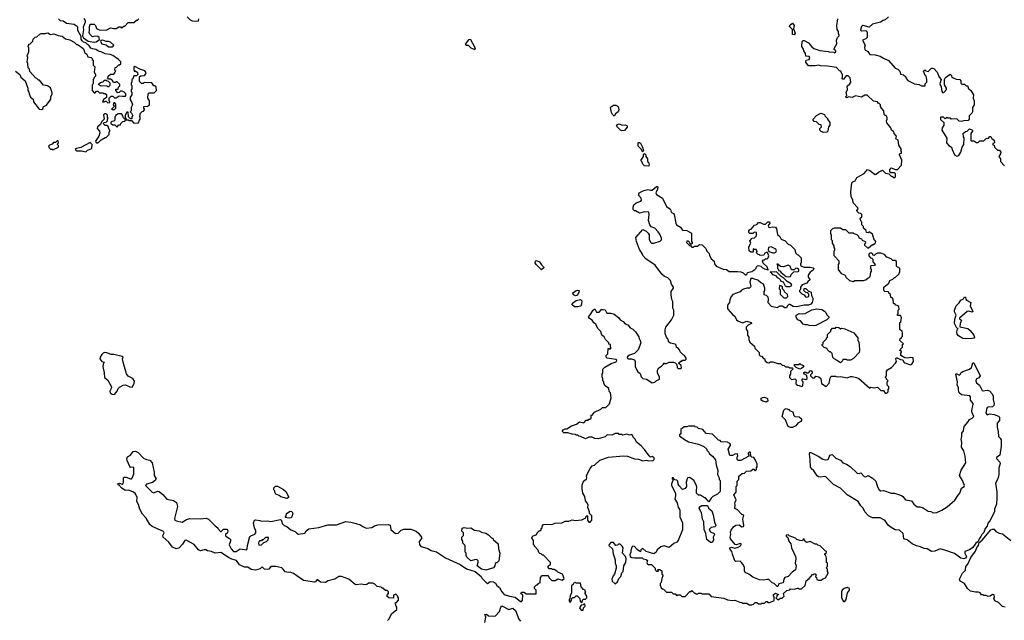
# Model space of a CAD drawing. Extents: x 1861455 to 2058065, y 200073 to 437907.
# Tile 518 of 574: x 1983561 to 1995226, y 416248 to 423365. Entities that reach past the tile are written whole.
import ezdxf

# ---------------------------------------------------------------- set-up
doc = ezdxf.new("R2010")
doc.units = 0

msp = doc.modelspace()

# ---------------------------------------------------------------- linework, layer by layer
at = {"layer": '0CON05XD'}
for points in [[(1983825, 422300), (1983835, 422310), (1983844, 422336), (1983875, 422350), (1983915, 422400), (1983928, 422425), (1983930, 422455), (1983947, 422483), (1983947, 422497), (1983926, 422556), (1983892, 422582), (1983845, 422590), (1983795, 422650), (1983785, 422650), (1983765, 422670), (1983750, 422675), (1983682, 422752), (1983677, 422777), (1983660, 422795), (1983658, 422845), (1983650, 422865), (1983658, 422915), (1983648, 422935), (1983668, 422985), (1983670, 423035), (1983660, 423045), (1983660, 423055), (1983670, 423065), (1983670, 423075), (1983685, 423080), (1983718, 423112), (1983720, 423135), (1983732, 423148), (1983743, 423157), (1983765, 423160), (1983800, 423195), (1983815, 423200), (1983865, 423200), (1983873, 423207), (1983895, 423208), (1983925, 423190), (1983966, 423196), (1984015, 423178), (1984065, 423168), (1984105, 423140), (1984155, 423128), (1984205, 423100), (1984235, 423070), (1984245, 423070), (1984295, 423040), (1984315, 423020), (1984334, 422974), (1984358, 422958), (1984370, 422925), (1984407, 422917), (1984420, 422905), (1984420, 422895), (1984430, 422885), (1984430, 422825), (1984450, 422805), (1984442, 422745), (1984460, 422715), (1984460, 422695), (1984440, 422675), (1984440, 422665), (1984430, 422655), (1984430, 422605), (1984420, 422595), (1984420, 422525), (1984445, 422500), (1984455, 422500), (1984472, 422518), (1984485, 422520), (1984505, 422500), (1984545, 422500), (1984555, 422490), (1984575, 422490), (1984588, 422478), (1984588, 422442), (1984552, 422418), (1984542, 422392), (1984565, 422390), (1984575, 422400), (1984585, 422400), (1984605, 422380), (1984628, 422382), (1984630, 422395), (1984620, 422405), (1984620, 422435), (1984645, 422460), (1984665, 422460), (1984685, 422440), (1984705, 422440), (1984738, 422462), (1984778, 422458), (1984815, 422460), (1984820, 422465), (1984818, 422488), (1984795, 422510), (1984775, 422520), (1984755, 422520), (1984738, 422502), (1984725, 422500), (1984700, 422525), (1984700, 422540), (1984728, 422542), (1984730, 422565), (1984748, 422582), (1984748, 422598), (1984715, 422630), (1984705, 422630), (1984695, 422620), (1984672, 422622), (1984655, 422648), (1984635, 422660), (1984615, 422660), (1984600, 422675), (1984610, 422685), (1984610, 422695), (1984635, 422720), (1984675, 422720), (1984690, 422735), (1984690, 422745), (1984700, 422755), (1984690, 422765), (1984692, 422798), (1984708, 422802), (1984735, 422830), (1984745, 422830), (1984758, 422842), (1984760, 422865), (1984730, 422895), (1984665, 422940), (1984632, 422952), (1984575, 422960), (1984535, 422982), (1984493, 422993), (1984465, 423012), (1984425, 423018), (1984405, 423028), (1984380, 423065), (1984365, 423070), (1984345, 423090), (1984315, 423100), (1984300, 423115), (1984290, 423135), (1984290, 423165), (1984250, 423235), (1984250, 423275), (1984240, 423285), (1984207, 423307), (1984115, 423320), (1984077, 423347), (1984043, 423353), (1984020, 423375)], [(1984320, 423385), (1984337, 423357), (1984338, 423335), (1984312, 423275), (1984317, 423245), (1984307, 423175), (1984315, 423150), (1984371, 423111), (1984445, 423100), (1984466, 423104), (1984508, 423132), (1984502, 423155), (1984486, 423166), (1984455, 423170), (1984425, 423162), (1984392, 423195), (1984383, 423215), (1984390, 423235), (1984388, 423285), (1984395, 423310), (1984445, 423310), (1984460, 423295), (1984472, 423262), (1984503, 423243), (1984585, 423240), (1984635, 423270), (1984675, 423260), (1984705, 423260), (1984735, 423280), (1984755, 423280), (1984765, 423270), (1984777, 423273), (1984795, 423290), (1984805, 423290), (1984845, 423330), (1984855, 423330), (1984915, 423330), (1984945, 423360), (1984955, 423360), (1984973, 423377)], [(1985545, 423400), (1985580, 423365), (1985603, 423353), (1985655, 423348), (1985678, 423352), (1985682, 423375)], [(1993535, 420770), (1993542, 420752), (1993578, 420738), (1993580, 420715), (1993570, 420705), (1993570, 420695), (1993605, 420660), (1993617, 420663), (1993665, 420700), (1993675, 420700), (1993699, 420721), (1993706, 420735), (1993679, 420769), (1993663, 420823), (1993625, 420850), (1993615, 420840), (1993592, 420842), (1993588, 420868), (1993560, 420895), (1993560, 420915), (1993540, 420935), (1993540, 420965), (1993530, 420975), (1993520, 421005), (1993522, 421018), (1993540, 421025), (1993538, 421055), (1993525, 421070), (1993502, 421072), (1993482, 421092), (1993480, 421105), (1993493, 421125), (1993491, 421135), (1993437, 421195), (1993432, 421232), (1993410, 421265), (1993408, 421325), (1993418, 421432), (1993430, 421445), (1993458, 421455), (1993478, 421495), (1993566, 421544), (1993605, 421588), (1993635, 421578), (1993695, 421532), (1993710, 421535), (1993735, 421560), (1993785, 421580), (1993820, 421545), (1993858, 421538), (1993885, 421510), (1993895, 421510), (1993925, 421490), (1993938, 421502), (1993938, 421538), (1993925, 421550), (1993882, 421552), (1993870, 421565), (1993870, 421585), (1993873, 421597), (1993885, 421608), (1993938, 421588), (1993962, 421588), (1994008, 421642), (1994012, 421702), (1993990, 421755), (1993980, 421765), (1993992, 421778), (1994010, 421785), (1994010, 421805), (1994000, 421815), (1994010, 421825), (1993978, 421878), (1993968, 421938), (1993940, 421955), (1993950, 421985), (1993920, 422015), (1993918, 422038), (1993890, 422055), (1993880, 422085), (1993833, 422143), (1993830, 422165), (1993840, 422185), (1993840, 422205), (1993825, 422230), (1993815, 422230), (1993802, 422242), (1993800, 422285), (1993770, 422315), (1993760, 422335), (1993758, 422358), (1993745, 422370), (1993735, 422370), (1993725, 422390), (1993675, 422400), (1993602, 422472), (1993575, 422472), (1993535, 422448), (1993465, 422462), (1993425, 422442), (1993375, 422450), (1993365, 422440), (1993352, 422442), (1993350, 422455), (1993360, 422465), (1993352, 422505), (1993368, 422535), (1993363, 422577), (1993396, 422604), (1993408, 422625), (1993400, 422675), (1993378, 422698), (1993352, 422698), (1993332, 422678), (1993328, 422662), (1993315, 422660), (1993300, 422675), (1993310, 422685), (1993310, 422715), (1993300, 422725), (1993290, 422755), (1993275, 422760), (1993237, 422797), (1993133, 422813), (1993048, 422818), (1993025, 422828), (1992985, 422817), (1992905, 422820), (1992873, 422863), (1992873, 422877), (1992880, 422885), (1992916, 422894), (1992921, 422915), (1992915, 422927), (1992873, 422933), (1992872, 422965), (1992850, 422995), (1992848, 423015), (1992828, 423048), (1992832, 423105), (1992842, 423118), (1992855, 423118), (1992905, 423092), (1992945, 423042), (1992970, 423025), (1993041, 423001), (1993145, 422990), (1993153, 422983), (1993205, 422980), (1993215, 422972), (1993230, 422985), (1993230, 422995), (1993212, 423012), (1993210, 423025), (1993242, 423078), (1993238, 423122), (1993250, 423155), (1993270, 423175), (1993268, 423188), (1993260, 423195), (1993260, 423225), (1993248, 423248), (1993242, 423295), (1993252, 423375)], [(1993855, 423400), (1993815, 423363), (1993793, 423357), (1993760, 423335), (1993665, 423310), (1993625, 423277), (1993555, 423298), (1993545, 423298), (1993534, 423286), (1993522, 423242), (1993536, 423234), (1993585, 423238), (1993598, 423225), (1993602, 423205), (1993600, 423155), (1993585, 423140), (1993548, 423122), (1993578, 423065), (1993568, 423035), (1993573, 423013), (1993582, 423002), (1993609, 422989), (1993635, 422952), (1993695, 422948), (1993755, 422932), (1993795, 422908), (1993855, 422882), (1993935, 422792), (1993965, 422780), (1993990, 422755), (1993995, 422720), (1994032, 422712), (1994058, 422688), (1994060, 422675), (1994084, 422644), (1994163, 422603), (1994218, 422598), (1994245, 422580), (1994288, 422582), (1994290, 422605), (1994310, 422625), (1994310, 422655), (1994300, 422695), (1994290, 422705), (1994270, 422755), (1994285, 422770), (1994295, 422760), (1994325, 422750), (1994365, 422790), (1994375, 422790), (1994390, 422785), (1994432, 422742), (1994453, 422683), (1994480, 422655), (1994462, 422605), (1994479, 422569), (1994488, 422515), (1994495, 422502), (1994508, 422502), (1994543, 422537), (1994541, 422555), (1994519, 422595), (1994518, 422655), (1994531, 422679), (1994585, 422720), (1994600, 422705), (1994602, 422692), (1994620, 422675), (1994655, 422660), (1994700, 422655), (1994712, 422642), (1994712, 422612), (1994725, 422600), (1994755, 422600), (1994775, 422580), (1994785, 422580), (1994800, 422565), (1994800, 422555), (1994830, 422525), (1994860, 422475), (1994858, 422435), (1994868, 422405), (1994868, 422355), (1994848, 422325), (1994848, 422275), (1994842, 422258), (1994810, 422225), (1994810, 422185), (1994798, 422172), (1994745, 422168), (1994715, 422158), (1994693, 422163), (1994665, 422190), (1994598, 422188), (1994587, 422197), (1994555, 422200), (1994545, 422210), (1994525, 422190), (1994505, 422210), (1994475, 422210), (1994470, 422205), (1994472, 422182), (1994510, 422145), (1994510, 422115), (1994490, 422085), (1994488, 422055), (1994545, 421960), (1994540, 421905), (1994570, 421875), (1994602, 421855), (1994608, 421825), (1994638, 421765), (1994665, 421748), (1994686, 421754), (1994712, 421795), (1994727, 421853), (1994748, 421885), (1994750, 421965), (1994742, 421975), (1994740, 422015), (1994765, 422040), (1994787, 422043), (1994815, 422070), (1994850, 422055), (1994850, 422045), (1994830, 422015), (1994830, 421935), (1994835, 421930), (1994865, 421930), (1994895, 421910), (1994915, 421910), (1994935, 421930), (1994985, 421930), (1995012, 421958), (1995037, 421963), (1995055, 421980), (1995065, 421980), (1995077, 421957), (1995107, 421937), (1995110, 421905), (1995092, 421898), (1995092, 421882), (1995108, 421878), (1995110, 421855), (1995145, 421820), (1995168, 421818), (1995187, 421797), (1995182, 421775), (1995160, 421745), (1995180, 421715), (1995180, 421685), (1995230, 421635)], [(1992735, 423184), (1992715, 423188), (1992717, 423247), (1992683, 423285), (1992690, 423305), (1992715, 423322), (1992736, 423295), (1992730, 423255), (1992748, 423205), (1992735, 423184)], [(1984655, 423043), (1984669, 423051), (1984678, 423065), (1984635, 423098), (1984615, 423108), (1984585, 423108), (1984545, 423123), (1984522, 423118), (1984518, 423105), (1984535, 423080), (1984585, 423068), (1984615, 423043), (1984655, 423043)], [(1988955, 423013), (1988960, 423015), (1988955, 423040), (1988906, 423126), (1988895, 423130), (1988880, 423125), (1988840, 423075), (1988854, 423064), (1988875, 423062), (1988905, 423030), (1988955, 423013)], [(1983512, 422755), (1983562, 422715), (1983575, 422682), (1983625, 422640), (1983657, 422555), (1983657, 422527), (1983670, 422505), (1983672, 422485), (1983690, 422445), (1983720, 422425), (1983725, 422390), (1983790, 422305), (1983825, 422300)], [(1984715, 422090), (1984732, 422118), (1984755, 422120), (1984760, 422135), (1984782, 422158), (1984808, 422162), (1984820, 422180), (1984845, 422180), (1984855, 422170), (1984885, 422170), (1984915, 422140), (1984968, 422142), (1984980, 422175), (1984990, 422185), (1984990, 422215), (1984980, 422225), (1984990, 422235), (1984990, 422255), (1985012, 422278), (1985028, 422282), (1985040, 422295), (1985040, 422305), (1985030, 422315), (1985032, 422338), (1985075, 422340), (1985100, 422355), (1985100, 422405), (1985080, 422435), (1985082, 422488), (1985095, 422500), (1985155, 422500), (1985180, 422525), (1985178, 422568), (1985165, 422580), (1985152, 422582), (1985128, 422618), (1985035, 422620), (1985025, 422610), (1985005, 422610), (1984982, 422632), (1984982, 422688), (1984995, 422700), (1985038, 422702), (1985057, 422723), (1985058, 422735), (1985045, 422758), (1984985, 422778), (1984925, 422812), (1984913, 422807), (1984912, 422775), (1984922, 422752), (1984935, 422760), (1984958, 422738), (1984960, 422715), (1984945, 422700), (1984912, 422698), (1984900, 422665), (1984890, 422655), (1984890, 422625), (1984880, 422615), (1984880, 422595), (1984890, 422585), (1984890, 422545), (1984880, 422535), (1984880, 422515), (1984890, 422505), (1984890, 422475), (1984870, 422445), (1984870, 422415), (1984890, 422385), (1984898, 422355), (1984880, 422325), (1984880, 422285), (1984870, 422275), (1984887, 422257), (1984900, 422225), (1984890, 422215), (1984888, 422192), (1984872, 422192), (1984850, 422215), (1984848, 422268), (1984832, 422268), (1984810, 422235), (1984810, 422205), (1984820, 422195), (1984820, 422180), (1984815, 422180), (1984792, 422202), (1984780, 422235), (1984768, 422248), (1984725, 422250), (1984715, 422240), (1984702, 422238), (1984700, 422225), (1984690, 422215), (1984687, 422173), (1984678, 422162), (1984653, 422157), (1984642, 422148), (1984640, 422135), (1984665, 422120), (1984688, 422118), (1984715, 422090)], [(1984615, 422570), (1984605, 422570), (1984595, 422580), (1984525, 422578), (1984500, 422595), (1984500, 422605), (1984518, 422622), (1984558, 422632), (1984562, 422648), (1984585, 422650), (1984595, 422640), (1984608, 422638), (1984630, 422615), (1984630, 422585), (1984615, 422570)], [(1984685, 422300), (1984700, 422315), (1984700, 422365), (1984688, 422378), (1984675, 422380), (1984670, 422355), (1984680, 422345), (1984680, 422335), (1984650, 422305), (1984655, 422300), (1984685, 422300)], [(1990605, 422220), (1990585, 422240), (1990572, 422265), (1990562, 422325), (1990575, 422340), (1990585, 422340), (1990598, 422352), (1990625, 422352), (1990652, 422335), (1990658, 422295), (1990650, 422275), (1990621, 422249), (1990605, 422220)], [(1984475, 421900), (1984485, 421910), (1984495, 421910), (1984525, 421940), (1984575, 421970), (1984585, 421970), (1984620, 422005), (1984620, 422035), (1984630, 422045), (1984630, 422055), (1984620, 422065), (1984608, 422098), (1984595, 422110), (1984575, 422110), (1984550, 422135), (1984562, 422148), (1984585, 422150), (1984600, 422165), (1984600, 422185), (1984608, 422198), (1984600, 422205), (1984600, 422235), (1984585, 422250), (1984565, 422250), (1984552, 422238), (1984560, 422185), (1984530, 422155), (1984520, 422125), (1984482, 422095), (1984480, 422075), (1984508, 422045), (1984512, 422025), (1984500, 421985), (1984460, 421925), (1984462, 421912), (1984475, 421900)], [(1993085, 422030), (1993055, 422040), (1993040, 422055), (1993040, 422075), (1993060, 422095), (1993058, 422118), (1993032, 422122), (1993000, 422155), (1992975, 422160), (1992960, 422175), (1992960, 422185), (1993001, 422229), (1993053, 422257), (1993095, 422240), (1993100, 422225), (1993130, 422195), (1993130, 422185), (1993160, 422145), (1993160, 422115), (1993143, 422097), (1993137, 422043), (1993125, 422032), (1993085, 422030)], [(1990695, 422050), (1990680, 422055), (1990630, 422105), (1990640, 422115), (1990640, 422125), (1990665, 422130), (1990697, 422117), (1990735, 422118), (1990755, 422110), (1990760, 422105), (1990758, 422092), (1990725, 422053), (1990695, 422050)], [(1983955, 421822), (1984020, 421855), (1984020, 421875), (1984010, 421885), (1984010, 421895), (1984020, 421905), (1984018, 421928), (1984005, 421930), (1983985, 421910), (1983962, 421908), (1983945, 421890), (1983915, 421880), (1983902, 421868), (1983910, 421845), (1983925, 421830), (1983945, 421830), (1983955, 421822)], [(1984345, 421800), (1984365, 421820), (1984407, 421833), (1984417, 421843), (1984420, 421885), (1984395, 421908), (1984285, 421850), (1984235, 421840), (1984220, 421825), (1984235, 421810), (1984295, 421812), (1984345, 421800)], [(1990945, 421800), (1990930, 421815), (1990928, 421828), (1990890, 421865), (1990890, 421905), (1990895, 421910), (1990905, 421910), (1990915, 421900), (1990938, 421855), (1990950, 421815), (1990945, 421800)], [(1991015, 421630), (1990962, 421632), (1990942, 421652), (1990930, 421685), (1990920, 421695), (1990950, 421745), (1990950, 421765), (1990965, 421780), (1990980, 421765), (1990980, 421745), (1990998, 421715), (1991000, 421685), (1991010, 421675), (1991020, 421645), (1991015, 421630)], [(1986357, 417307), (1986343, 417343), (1986332, 417405), (1986342, 417435), (1986355, 417438), (1986405, 417432), (1986425, 417422), (1986495, 417428), (1986535, 417420), (1986652, 417442), (1986662, 417432), (1986670, 417395), (1986695, 417370), (1986725, 417360), (1986775, 417320), (1986825, 417300), (1986845, 417280), (1986865, 417270), (1986938, 417282), (1986955, 417310), (1986985, 417332), (1987105, 417348), (1987212, 417378), (1987315, 417379), (1987425, 417417), (1987485, 417412), (1987547, 417397), (1987555, 417390), (1987592, 417382), (1987625, 417358), (1987665, 417340), (1987732, 417348), (1987765, 417367), (1987805, 417380), (1987925, 417382), (1987950, 417375), (1987960, 417325), (1987988, 417295), (1988015, 417277), (1988045, 417281), (1988082, 417318), (1988112, 417328), (1988195, 417329), (1988257, 417305), (1988288, 417278), (1988327, 417225), (1988295, 417178), (1988296, 417145), (1988315, 417124), (1988355, 417112), (1988395, 417100), (1988435, 417074), (1988501, 417061), (1988605, 416988), (1988781, 416911), (1988855, 416858), (1988956, 416826), (1989028, 416768), (1989040, 416745), (1989095, 416687), (1989105, 416686), (1989135, 416708), (1989175, 416704), (1989198, 416688), (1989215, 416662), (1989246, 416636), (1989272, 416585), (1989302, 416555), (1989365, 416533), (1989433, 416523), (1989495, 416470), (1989508, 416472), (1989518, 416485), (1989520, 416545), (1989500, 416565), (1989505, 416580), (1989535, 416580), (1989565, 416560), (1989678, 416562), (1989680, 416605), (1989660, 416625), (1989660, 416645), (1989682, 416668), (1989695, 416670), (1989712, 416688), (1989728, 416692), (1989730, 416755), (1989752, 416778), (1989818, 416778), (1989830, 416765), (1989832, 416752), (1989865, 416720), (1989905, 416720), (1989935, 416740), (1989988, 416722), (1990010, 416745), (1989990, 416795), (1989935, 416820), (1989925, 416830), (1989895, 416850), (1989875, 416850), (1989865, 416860), (1989835, 416860), (1989822, 416872), (1989822, 416888), (1989850, 416915), (1989850, 416935), (1989765, 417020), (1989755, 417020), (1989740, 417035), (1989725, 417040), (1989713, 417053), (1989705, 417080), (1989660, 417125), (1989660, 417135), (1989650, 417145), (1989650, 417195), (1989630, 417225), (1989632, 417238), (1989645, 417250), (1989678, 417262), (1989690, 417275), (1989690, 417285), (1989715, 417310), (1989725, 417310), (1989738, 417322), (1989740, 417335), (1989750, 417345), (1989750, 417365), (1989768, 417382), (1989795, 417388), (1989865, 417382), (1989905, 417398), (1989985, 417402), (1990025, 417422), (1990065, 417422), (1990105, 417438), (1990145, 417432), (1990222, 417438), (1990268, 417462), (1990270, 417475), (1990285, 417490), (1990290, 417485), (1990290, 417435), (1990305, 417410), (1990318, 417412), (1990340, 417435), (1990338, 417485), (1990310, 417515), (1990312, 417535), (1990293, 417585), (1990296, 417616), (1990282, 417645), (1990263, 417663), (1990256, 417715), (1990234, 417755), (1990226, 417805), (1990226, 417854), (1990237, 417885), (1990255, 417908), (1990275, 417920), (1990280, 417935), (1990277, 417955), (1990285, 417980), (1990318, 418045), (1990345, 418078), (1990370, 418085), (1990434, 418146), (1990535, 418180), (1990715, 418196), (1990762, 418192), (1990845, 418160), (1990892, 418158), (1990945, 418138), (1990985, 418147), (1991015, 418138), (1991065, 418140), (1991077, 418153), (1991078, 418175), (1991055, 418188), (1991035, 418182), (1991017, 418197), (1990963, 418273), (1990924, 418314), (1990867, 418357), (1990852, 418395), (1990833, 418415), (1990815, 418450), (1990785, 418442), (1990755, 418452), (1990705, 418442), (1990695, 418450), (1990665, 418450), (1990655, 418460), (1990615, 418462), (1990575, 418440), (1990523, 418447), (1990497, 418423), (1990415, 418400), (1990375, 418402), (1990345, 418418), (1990325, 418420), (1990303, 418417), (1990265, 418400), (1990207, 418427), (1990185, 418430), (1990175, 418440), (1990155, 418440), (1990145, 418450), (1990105, 418452), (1990055, 418470), (1990008, 418468), (1989990, 418485), (1989990, 418495), (1990000, 418505), (1990025, 418518), (1990042, 418518), (1990098, 418552), (1990157, 418573), (1990195, 418600), (1990245, 418590), (1990272, 418618), (1990295, 418620), (1990305, 418630), (1990315, 418630), (1990330, 418645), (1990332, 418678), (1990345, 418680), (1990370, 418715), (1990445, 418750), (1990465, 418770), (1990505, 418770), (1990547, 418813), (1990568, 418885), (1990560, 418945), (1990550, 418955), (1990535, 419000), (1990497, 419027), (1990480, 419055), (1990480, 419075), (1990470, 419085), (1990470, 419115), (1990460, 419135), (1990460, 419165), (1990470, 419175), (1990470, 419225), (1990495, 419248), (1990570, 419290), (1990616, 419305), (1990631, 419315), (1990635, 419330), (1990625, 419340), (1990523, 419353), (1990510, 419365), (1990510, 419385), (1990530, 419405), (1990532, 419468), (1990545, 419470), (1990555, 419460), (1990570, 419475), (1990560, 419485), (1990560, 419515), (1990542, 419522), (1990540, 419535), (1990502, 419575), (1990486, 419606), (1990458, 419625), (1990445, 419670), (1990412, 419705), (1990386, 419756), (1990364, 419774), (1990343, 419803), (1990310, 419825), (1990298, 419845), (1990321, 419869), (1990355, 419922), (1990375, 419940), (1990395, 419900), (1990425, 419900), (1990455, 419930), (1990475, 419932), (1990496, 419926), (1990518, 419888), (1990566, 419886), (1990606, 419876), (1990656, 419836), (1990677, 419807), (1990709, 419789), (1990735, 419762), (1990765, 419748), (1990795, 419712), (1990826, 419696), (1990858, 419665), (1990898, 419608), (1990900, 419585), (1990910, 419575), (1990920, 419535), (1990890, 419455), (1990845, 419408), (1990785, 419389), (1990765, 419378), (1990758, 419365), (1990762, 419352), (1990772, 419345), (1990808, 419348), (1990843, 419333), (1990853, 419313), (1990853, 419255), (1990874, 419214), (1990885, 419192), (1990913, 419173), (1990923, 419135), (1990945, 419112), (1990987, 419107), (1991055, 419062), (1991085, 419070), (1991103, 419087), (1991140, 419105), (1991140, 419135), (1991117, 419177), (1991118, 419212), (1991132, 419238), (1991165, 419258), (1991190, 419285), (1991192, 419298), (1991205, 419290), (1991225, 419290), (1991255, 419308), (1991307, 419307), (1991325, 419300), (1991348, 419278), (1991350, 419245), (1991362, 419232), (1991395, 419230), (1991400, 419235), (1991397, 419267), (1991372, 419292), (1991372, 419298), (1991395, 419320), (1991405, 419320), (1991415, 419330), (1991445, 419330), (1991458, 419342), (1991458, 419355), (1991436, 419386), (1991420, 419395), (1991385, 419430), (1991380, 419455), (1991358, 419478), (1991342, 419482), (1991338, 419508), (1991325, 419520), (1991273, 419533), (1991250, 419545), (1991240, 419585), (1991223, 419603), (1991208, 419648), (1991208, 419692), (1991218, 419722), (1991285, 419810), (1991310, 419865), (1991310, 419925), (1991300, 419945), (1991300, 420025), (1991288, 420048), (1991280, 420105), (1991280, 420145), (1991307, 420183), (1991307, 420197), (1991283, 420233), (1991270, 420275), (1991240, 420305), (1991202, 420322), (1991168, 420348), (1991090, 420455), (1990981, 420531), (1990945, 420572), (1990937, 420595), (1990905, 420640), (1990870, 420735), (1990862, 420785), (1990945, 420880), (1990985, 420858), (1991008, 420835), (1991018, 420815), (1991020, 420765), (1991035, 420730), (1991048, 420718), (1991075, 420718), (1991151, 420739), (1991163, 420755), (1991164, 420775), (1991144, 420825), (1991125, 420851), (1991085, 420893), (1991041, 420911), (1991026, 420936), (1991010, 420985), (1991019, 421055), (1991016, 421086), (1990965, 421088), (1990905, 421072), (1990855, 421100), (1990845, 421100), (1990830, 421115), (1990828, 421145), (1990837, 421173), (1990866, 421194), (1990920, 421215), (1990928, 421225), (1990925, 421250), (1990892, 421285), (1990902, 421315), (1990955, 421341), (1991003, 421353), (1991035, 421344), (1991055, 421346), (1991105, 421390), (1991115, 421390), (1991120, 421385), (1991118, 421355), (1991099, 421315), (1991104, 421295), (1991175, 421251), (1991223, 421153), (1991263, 421125), (1991272, 421115), (1991278, 421085), (1991307, 421067)], [(1991307, 421067), (1991316, 421055), (1991334, 420955), (1991343, 420935), (1991388, 420905), (1991415, 420870), (1991465, 420868), (1991520, 420835), (1991520, 420735), (1991530, 420725), (1991528, 420712), (1991512, 420702), (1991500, 420715), (1991498, 420728), (1991485, 420740), (1991465, 420740), (1991460, 420725), (1991495, 420690), (1991508, 420688), (1991525, 420670), (1991545, 420670), (1991555, 420680), (1991595, 420680), (1991615, 420700), (1991648, 420698), (1991690, 420655), (1991702, 420622), (1991730, 420595), (1991733, 420573), (1991755, 420530), (1991790, 420505), (1991793, 420473), (1991814, 420444), (1991895, 420407), (1991935, 420403), (1991965, 420382), (1992065, 420383), (1992105, 420378), (1992134, 420364), (1992155, 420343), (1992165, 420342), (1992178, 420352), (1992185, 420370), (1992235, 420383), (1992270, 420405), (1992288, 420422), (1992290, 420435), (1992302, 420448), (1992315, 420452), (1992340, 420445), (1992357, 420427), (1992384, 420414), (1992428, 420402), (1992416, 420436), (1992371, 420481), (1992362, 420505), (1992372, 420518), (1992385, 420520), (1992395, 420530), (1992415, 420530), (1992430, 420545), (1992438, 420565), (1992420, 420605), (1992405, 420608), (1992390, 420600), (1992377, 420573), (1992335, 420570), (1992325, 420580), (1992312, 420582), (1992292, 420602), (1992300, 420625), (1992285, 420640), (1992265, 420640), (1992252, 420648), (1992250, 420615), (1992245, 420610), (1992225, 420610), (1992202, 420625), (1992200, 420675), (1992222, 420715), (1992210, 420745), (1992240, 420775), (1992268, 420782), (1992290, 420805), (1992290, 420845), (1992262, 420848), (1992245, 420830), (1992213, 420833), (1992200, 420845), (1992200, 420865), (1992212, 420878), (1992228, 420882), (1992265, 420930), (1992295, 420940), (1992315, 420960), (1992335, 420960), (1992373, 420943), (1992395, 420942), (1992425, 420970), (1992445, 420970), (1992450, 420955), (1992430, 420925), (1992432, 420912), (1992442, 420902), (1992485, 420912), (1992516, 420906), (1992526, 420886), (1992539, 420819), (1992568, 420795), (1992584, 420764), (1992630, 420745), (1992667, 420707), (1992693, 420693), (1992745, 420640), (1992752, 420602), (1992772, 420582), (1992785, 420580), (1992820, 420545), (1992820, 420485), (1992810, 420475), (1992810, 420455), (1992823, 420443), (1992854, 420434), (1992925, 420433), (1992960, 420425), (1992968, 420415), (1992963, 420397), (1992926, 420374), (1992903, 420337), (1992902, 420315), (1992928, 420282), (1992904, 420266), (1992885, 420242), (1992832, 420225), (1992813, 420195), (1992812, 420168), (1992800, 420155), (1992800, 420145), (1992828, 420115), (1992854, 420104), (1992872, 420082), (1992885, 420077), (1992910, 420085), (1992912, 420112), (1992898, 420128), (1992873, 420133), (1992850, 420155), (1992855, 420180), (1992875, 420180), (1992902, 420152), (1992938, 420135), (1992942, 420095), (1992958, 420065), (1992958, 420045), (1992950, 420015), (1992936, 419995), (1992905, 419981), (1992855, 419984), (1992765, 419963), (1992725, 419968), (1992685, 419990), (1992675, 419990), (1992655, 419970), (1992645, 419950), (1992625, 419950), (1992595, 419970), (1992565, 419970), (1992560, 419965), (1992535, 419950), (1992470, 419965), (1992428, 420008), (1992432, 420055), (1992427, 420077), (1992408, 420098), (1992380, 420105), (1992380, 420145), (1992390, 420155), (1992390, 420185), (1992373, 420233), (1992339, 420249), (1992305, 420280), (1992253, 420293), (1992245, 420300), (1992225, 420300), (1992210, 420255), (1992222, 420205), (1992220, 420195), (1992207, 420183), (1992175, 420182), (1992135, 420172), (1992111, 420159), (1992095, 420142), (1992011, 420109), (1991990, 420085), (1991973, 420047), (1991970, 420015), (1991948, 419982), (1991948, 419948), (1991952, 419935), (1992005, 419870), (1992035, 419850), (1992055, 419810), (1992070, 419795), (1992125, 419773), (1992175, 419792), (1992228, 419778), (1992230, 419765), (1992225, 419760), (1992190, 419745), (1992168, 419722), (1992168, 419698), (1992182, 419675), (1992182, 419625), (1992200, 419605), (1992200, 419575), (1992213, 419543), (1992268, 419498), (1992272, 419472), (1992322, 419422), (1992322, 419392), (1992335, 419380), (1992348, 419378), (1992375, 419350), (1992385, 419350), (1992393, 419323), (1992415, 419302), (1992435, 419298), (1992455, 419310), (1992485, 419310), (1992545, 419290), (1992575, 419290), (1992593, 419273), (1992618, 419268), (1992635, 419250), (1992665, 419250), (1992685, 419240), (1992718, 419238), (1992720, 419225), (1992693, 419197), (1992692, 419165), (1992682, 419145), (1992682, 419125), (1992705, 419102), (1992745, 419110), (1992760, 419095), (1992758, 419055), (1992762, 419045), (1992775, 419033), (1992795, 419030), (1992825, 419020), (1992838, 419025), (1992842, 419075), (1992832, 419085), (1992832, 419108), (1992845, 419110), (1992875, 419100), (1992890, 419115), (1992888, 419148), (1992860, 419165), (1992850, 419175), (1992850, 419185), (1992865, 419192), (1992885, 419180), (1992905, 419180), (1992918, 419192), (1992920, 419205), (1992935, 419210), (1992950, 419195), (1992950, 419175), (1992932, 419158), (1992930, 419145), (1992955, 419120), (1992965, 419118), (1992978, 419122), (1992995, 419140), (1993030, 419135), (1993052, 419112), (1993062, 419055), (1993115, 419020), (1993152, 419058), (1993163, 419117), (1993175, 419140), (1993225, 419140), (1993245, 419132), (1993285, 419138), (1993365, 419123), (1993405, 419138), (1993423, 419137), (1993475, 419127), (1993504, 419114), (1993635, 419000), (1993645, 419010), (1993685, 419003), (1993725, 419010), (1993765, 418970), (1993795, 418970), (1993815, 418940), (1993835, 418940), (1993850, 418955), (1993850, 418985), (1993860, 418995), (1993860, 419015), (1993840, 419035), (1993840, 419075), (1993850, 419085), (1993830, 419105), (1993830, 419115), (1993820, 419125), (1993820, 419135), (1993830, 419145), (1993832, 419195), (1993842, 419215), (1993890, 419245), (1993938, 419295), (1993950, 419315), (1993940, 419345), (1993945, 419360), (1993955, 419360), (1993995, 419338), (1994024, 419334), (1994036, 419306), (1994048, 419298), (1994115, 419277), (1994132, 419285), (1994149, 419315), (1994145, 419360), (1994115, 419363), (1994075, 419353), (1994047, 419357), (1994000, 419385), (1994000, 419415), (1994010, 419425), (1994010, 419435), (1993990, 419445), (1993992, 419458), (1994020, 419485), (1994020, 419515), (1994030, 419525), (1993990, 419565), (1993992, 419588), (1994008, 419592), (1994010, 419605), (1994020, 419615), (1994020, 419655), (1994015, 419670), (1993990, 419695), (1993990, 419775), (1994000, 419785), (1994010, 419835), (1993995, 419860), (1993965, 419860), (1993960, 419865), (1993960, 419875), (1993970, 419885), (1993970, 419925), (1993980, 419935), (1993978, 419965), (1993955, 419980), (1993942, 419982), (1993928, 419998), (1993912, 420002), (1993910, 420055), (1993898, 420068), (1993882, 420072), (1993878, 420108), (1993860, 420125), (1993855, 420140), (1993810, 420145), (1993800, 420155), (1993798, 420175), (1993800, 420195), (1993858, 420242), (1993870, 420275), (1993905, 420290), (1993925, 420310), (1993935, 420310), (1993980, 420355), (1993980, 420365), (1993990, 420375), (1993988, 420418), (1993975, 420430), (1993962, 420432), (1993950, 420445), (1993948, 420498), (1993935, 420510), (1993905, 420510), (1993885, 420530), (1993835, 420550), (1993805, 420582), (1993765, 420600), (1993725, 420600), (1993702, 420588), (1993685, 420570), (1993670, 420575), (1993670, 420585), (1993658, 420598), (1993633, 420597), (1993620, 420585), (1993620, 420565), (1993642, 420542), (1993655, 420540), (1993668, 420528), (1993670, 420495), (1993698, 420465), (1993687, 420453), (1993645, 420450), (1993640, 420445), (1993640, 420415), (1993650, 420405), (1993650, 420385), (1993640, 420375), (1993635, 420320), (1993618, 420302), (1993602, 420298), (1993588, 420282), (1993555, 420270), (1993455, 420270), (1993435, 420260), (1993395, 420270), (1993352, 420312), (1993350, 420325), (1993338, 420338), (1993305, 420350), (1993292, 420362), (1993263, 420403), (1993260, 420465), (1993270, 420475), (1993270, 420505), (1993210, 420565), (1993210, 420625), (1993220, 420635), (1993220, 420655), (1993210, 420665), (1993210, 420685), (1993190, 420715), (1993190, 420745), (1993180, 420755), (1993180, 420815), (1993170, 420825), (1993172, 420868), (1993195, 420890), (1993213, 420897), (1993285, 420900), (1993315, 420880), (1993345, 420880), (1993385, 420840), (1993435, 420840), (1993445, 420830), (1993478, 420818), (1993498, 420798), (1993502, 420782), (1993535, 420770)], [(1992505, 420603), (1992519, 420611), (1992528, 420625), (1992520, 420645), (1992465, 420673), (1992434, 420666), (1992427, 420637), (1992438, 420618), (1992485, 420603), (1992505, 420603)], [(1989745, 420400), (1989678, 420465), (1989670, 420485), (1989672, 420508), (1989685, 420510), (1989720, 420495), (1989742, 420462), (1989768, 420438), (1989770, 420425), (1989745, 420400)], [(1992675, 420317), (1992695, 420323), (1992703, 420347), (1992732, 420378), (1992785, 420380), (1992790, 420385), (1992790, 420405), (1992778, 420418), (1992755, 420420), (1992735, 420400), (1992705, 420400), (1992688, 420445), (1992667, 420457), (1992612, 420438), (1992575, 420440), (1992545, 420470), (1992532, 420468), (1992540, 420455), (1992540, 420415), (1992550, 420405), (1992552, 420392), (1992568, 420388), (1992581, 420371), (1992643, 420323), (1992675, 420317)], [(1992645, 420202), (1992685, 420204), (1992708, 420215), (1992700, 420235), (1992652, 420262), (1992619, 420299), (1992581, 420321), (1992528, 420378), (1992505, 420372), (1992452, 420378), (1992480, 420345), (1992514, 420334), (1992535, 420310), (1992559, 420299), (1992572, 420285), (1992580, 420265), (1992607, 420257), (1992630, 420210), (1992645, 420202)], [(1992645, 420070), (1992660, 420085), (1992658, 420108), (1992622, 420142), (1992618, 420158), (1992600, 420175), (1992598, 420198), (1992588, 420208), (1992563, 420217), (1992560, 420175), (1992570, 420165), (1992572, 420112), (1992615, 420070), (1992645, 420070)], [(1990145, 420093), (1990124, 420104), (1990115, 420130), (1990155, 420158), (1990175, 420162), (1990188, 420158), (1990187, 420135), (1990169, 420101), (1990145, 420093)], [(1994765, 419583), (1994735, 419587), (1994685, 419620), (1994669, 419639), (1994663, 419665), (1994672, 419698), (1994680, 419705), (1994665, 419710), (1994638, 419765), (1994642, 419815), (1994657, 419865), (1994638, 419905), (1994636, 419924), (1994654, 419975), (1994690, 420010), (1994710, 420040), (1994742, 420058), (1994755, 420080), (1994767, 420077), (1994770, 420055), (1994780, 420040), (1994830, 420015), (1994820, 419975), (1994852, 419908), (1994845, 419900), (1994805, 419910), (1994785, 419906), (1994695, 419830), (1994695, 419820), (1994720, 419805), (1994703, 419765), (1994700, 419725), (1994796, 419706), (1994823, 419683), (1994865, 419628), (1994872, 419605), (1994865, 419592), (1994845, 419588), (1994765, 419583)], [(1990175, 419962), (1990135, 419963), (1990108, 419985), (1990110, 420005), (1990155, 420036), (1990205, 420048), (1990222, 420032), (1990217, 419993), (1990208, 419972), (1990175, 419962)], [(1992975, 419738), (1992915, 419740), (1992895, 419748), (1992865, 419748), (1992845, 419758), (1992810, 419795), (1992775, 419810), (1992760, 419845), (1992762, 419865), (1992797, 419883), (1992835, 419878), (1992867, 419883), (1992945, 419928), (1993005, 419939), (1993065, 419929), (1993095, 419911), (1993110, 419895), (1993125, 419868), (1993147, 419845), (1993147, 419833), (1993125, 419808), (1992995, 419742), (1992975, 419738)], [(1993285, 419300), (1993275, 419310), (1993265, 419310), (1993248, 419328), (1993210, 419345), (1993193, 419363), (1993188, 419408), (1993168, 419428), (1993155, 419430), (1993130, 419455), (1993128, 419468), (1993092, 419482), (1993070, 419505), (1993070, 419515), (1993080, 419525), (1993080, 419545), (1993118, 419582), (1993120, 419595), (1993130, 419605), (1993130, 419635), (1993170, 419675), (1993172, 419688), (1993192, 419708), (1993225, 419710), (1993235, 419720), (1993267, 419717), (1993285, 419700), (1993302, 419708), (1993335, 419700), (1993442, 419655), (1993490, 419595), (1993490, 419565), (1993500, 419555), (1993508, 419515), (1993512, 419445), (1993507, 419423), (1993438, 419352), (1993405, 419330), (1993365, 419330), (1993355, 419340), (1993315, 419340), (1993308, 419322), (1993285, 419300)], [(1984685, 418924), (1984715, 418963), (1984726, 418995), (1984745, 419012), (1984787, 419033), (1984815, 419039), (1984865, 419014), (1984895, 419012), (1984918, 419055), (1984922, 419082), (1984903, 419113), (1984845, 419142), (1984828, 419168), (1984786, 419306), (1984778, 419345), (1984787, 419365), (1984777, 419375), (1984675, 419398), (1984645, 419397), (1984595, 419417), (1984565, 419421), (1984549, 419415), (1984535, 419399), (1984514, 419365), (1984511, 419345), (1984535, 419316), (1984560, 419305), (1984548, 419282), (1984546, 419254), (1984562, 419182), (1984564, 419125), (1984604, 419094), (1984650, 419015), (1984649, 419001), (1984630, 418965), (1984634, 418944), (1984655, 418927), (1984685, 418924)], [(1992805, 419222), (1992762, 419242), (1992742, 419262), (1992742, 419278), (1992795, 419280), (1992805, 419290), (1992815, 419280), (1992848, 419268), (1992848, 419252), (1992825, 419230), (1992805, 419222)], [(1994745, 416976), (1994713, 416983), (1994635, 417040), (1994535, 417076), (1994465, 417094), (1994403, 417067), (1994365, 417062), (1994314, 417094), (1994275, 417099), (1994235, 417119), (1994185, 417129), (1994135, 417156), (1994075, 417201), (1994034, 417214), (1994028, 417275), (1993985, 417316), (1993935, 417320), (1993885, 417346), (1993853, 417373), (1993816, 417426), (1993798, 417438), (1993755, 417461), (1993665, 417464), (1993618, 417485), (1993572, 417532), (1993556, 417576), (1993528, 417605), (1993496, 417656), (1993365, 417734), (1993285, 417814), (1993202, 417858), (1993110, 417950), (1993095, 417954), (1993054, 417946), (1993025, 417949), (1993011, 417961), (1992971, 418021), (1992937, 418045), (1992929, 418065), (1992928, 418155), (1992920, 418215), (1992923, 418237), (1992935, 418238), (1993020, 418195), (1993076, 418156), (1993105, 418150), (1993135, 418152), (1993145, 418162), (1993161, 418205), (1993185, 418211), (1993231, 418171), (1993286, 418146), (1993315, 418115), (1993358, 418098), (1993401, 418071), (1993482, 417992), (1993505, 417987), (1993527, 417997), (1993565, 417953), (1993585, 417949), (1993615, 417963), (1993664, 417934), (1993706, 417896), (1993725, 417830), (1993745, 417793), (1993765, 417784), (1993796, 417786), (1993885, 417756), (1993925, 417756), (1994007, 417727), (1994025, 417716), (1994057, 417677), (1994125, 417665), (1994155, 417623), (1994195, 417594), (1994225, 417594), (1994265, 417582), (1994325, 417543), (1994355, 417536), (1994385, 417520), (1994425, 417526), (1994487, 417553), (1994548, 417592), (1994639, 417671), (1994678, 417732), (1994701, 417755), (1994721, 417815), (1994749, 417835), (1994754, 417845), (1994731, 417905), (1994696, 417965), (1994714, 418026), (1994770, 418115), (1994762, 418195), (1994746, 418255), (1994721, 418301), (1994724, 418355), (1994714, 418395), (1994725, 418425), (1994724, 418466), (1994743, 418495), (1994752, 418545), (1994795, 418594), (1994812, 418628), (1994847, 418643), (1994864, 418665), (1994844, 418705), (1994840, 418725), (1994844, 418756), (1994859, 418805), (1994857, 418817), (1994826, 418855), (1994826, 418895), (1994818, 418908), (1994721, 418921), (1994691, 418945), (1994682, 418975), (1994683, 419005), (1994669, 419035), (1994673, 419073), (1994650, 419165), (1994655, 419170), (1994665, 419168), (1994695, 419152), (1994705, 419160), (1994717, 419185), (1994733, 419197), (1994815, 419224), (1994836, 419244), (1994855, 419300), (1994865, 419300), (1994939, 419145), (1994925, 419122), (1994891, 419105), (1994888, 419085), (1994895, 419062), (1994934, 419035), (1994965, 418972), (1994976, 418966), (1995025, 418974), (1995049, 418969), (1995083, 418933), (1995096, 418906), (1995096, 418865), (1995108, 418815), (1995104, 418795), (1995085, 418778), (1995035, 418774), (1995025, 418768), (1995015, 418747), (1995008, 418705), (1995019, 418685), (1995025, 418682), (1995055, 418693), (1995105, 418686), (1995159, 418669), (1995171, 418655), (1995168, 418615), (1995143, 418585), (1995140, 418535), (1995155, 418485), (1995157, 418427), (1995177, 418407), (1995188, 418385), (1995188, 418312), (1995174, 418206), (1995135, 418177), (1995133, 418165), (1995175, 418122), (1995179, 418105), (1995160, 418050), (1995163, 417975), (1995148, 417925), (1995122, 417875), (1995139, 417771), (1995139, 417695), (1995132, 417625), (1995110, 417565), (1995110, 417535), (1995054, 417426), (1995032, 417398), (1995023, 417365), (1995001, 417335), (1994982, 417288), (1994960, 417265), (1994950, 417240), (1994930, 417215), (1994918, 417182), (1994887, 417163), (1994855, 417109), (1994815, 417084), (1994758, 417065), (1994758, 417045), (1994777, 417005), (1994765, 416984), (1994745, 416976)], [(1992405, 418833), (1992365, 418843), (1992347, 418857), (1992345, 418880), (1992365, 418890), (1992385, 418891), (1992422, 418875), (1992423, 418845), (1992405, 418833)], [(1992715, 418534), (1992695, 418534), (1992665, 418546), (1992634, 418624), (1992593, 418663), (1992613, 418737), (1992625, 418750), (1992643, 418757), (1992675, 418748), (1992680, 418735), (1992719, 418719), (1992733, 418675), (1992745, 418662), (1992795, 418658), (1992822, 418635), (1992822, 418615), (1992815, 418602), (1992780, 418585), (1992758, 418552), (1992715, 418534)], [(1992205, 416430), (1992235, 416432), (1992255, 416440), (1992275, 416460), (1992295, 416458), (1992313, 416443), (1992345, 416442), (1992355, 416450), (1992385, 416450), (1992405, 416470), (1992415, 416470), (1992425, 416460), (1992445, 416460), (1992495, 416480), (1992500, 416485), (1992500, 416525), (1992493, 416533), (1992492, 416555), (1992515, 416568), (1992550, 416555), (1992532, 416538), (1992530, 416525), (1992520, 416515), (1992545, 416490), (1992575, 416510), (1992595, 416510), (1992608, 416522), (1992620, 416535), (1992610, 416565), (1992648, 416602), (1992685, 416610), (1992695, 416620), (1992742, 416618), (1992775, 416630), (1992785, 416630), (1992795, 416620), (1992825, 416620), (1992865, 416660), (1992878, 416715), (1992915, 416742), (1992955, 416790), (1992965, 416790), (1992975, 416800), (1992985, 416800), (1992998, 416788), (1992990, 416765), (1993000, 416755), (1993005, 416730), (1993023, 416723), (1993057, 416723), (1993075, 416740), (1993108, 416752), (1993140, 416805), (1993140, 416815), (1993130, 416825), (1993130, 416855), (1993120, 416865), (1993120, 416875), (1993130, 416885), (1993130, 416925), (1993120, 416935), (1993120, 416985), (1993110, 417015), (1993100, 417025), (1993100, 417035), (1993118, 417052), (1993120, 417065), (1993102, 417072), (1993045, 417130), (1993018, 417138), (1993005, 417150), (1992985, 417150), (1992925, 417180), (1992885, 417172), (1992865, 417180), (1992855, 417210), (1992842, 417208), (1992835, 417190), (1992803, 417193), (1992770, 417205), (1992752, 417222), (1992678, 417248), (1992665, 417260), (1992642, 417258), (1992640, 417245), (1992660, 417230), (1992673, 417185), (1992696, 417156), (1992704, 417105), (1992751, 417005), (1992756, 416975), (1992747, 416927), (1992756, 416906), (1992760, 416895), (1992753, 416847), (1992712, 416818), (1992664, 416766), (1992627, 416755), (1992614, 416735), (1992608, 416692), (1992555, 416680), (1992545, 416650), (1992535, 416650), (1992500, 416685), (1992475, 416692), (1992435, 416730), (1992415, 416733), (1992375, 416722), (1992325, 416728), (1992245, 416758), (1992200, 416795), (1992158, 416815), (1992150, 416835), (1992147, 416877), (1992127, 416915), (1992112, 416935), (1992095, 416947), (1992047, 416943), (1992035, 416952), (1992005, 417030), (1992000, 417065), (1991973, 417095), (1991974, 417106), (1991994, 417116), (1992035, 417104), (1992075, 417114), (1992100, 417130), (1992109, 417145), (1992107, 417155), (1992095, 417158), (1992055, 417143), (1992038, 417148), (1991982, 417215), (1991978, 417235), (1991988, 417265), (1991983, 417295), (1991992, 417318), (1992016, 417354), (1992045, 417377), (1992085, 417378), (1992116, 417354), (1992135, 417360), (1992140, 417370), (1992127, 417445), (1992140, 417495), (1992115, 417500), (1992066, 417556), (1992033, 417573), (1992038, 417615), (1992032, 417625), (1992038, 417648), (1992048, 417675), (1992022, 417735), (1992050, 417765), (1992050, 417835), (1992060, 417845), (1992062, 417895), (1992080, 417915), (1992080, 417955), (1992122, 417988), (1992148, 417992), (1992173, 418017), (1992225, 418020), (1992245, 418040), (1992258, 418038), (1992272, 418022), (1992278, 418022), (1992290, 418035), (1992290, 418055), (1992300, 418065), (1992297, 418097), (1992280, 418145), (1992258, 418178), (1992235, 418180), (1992222, 418192), (1992220, 418235), (1992215, 418240), (1992205, 418240), (1992193, 418227), (1992190, 418215), (1992200, 418205), (1992198, 418192), (1992105, 418140), (1992075, 418142), (1992063, 418153), (1992060, 418185), (1992070, 418195), (1992065, 418220), (1992033, 418217), (1992005, 418200), (1991975, 418200), (1991953, 418275), (1991982, 418318), (1991982, 418332), (1991973, 418343), (1991945, 418357), (1991872, 418362), (1991858, 418378), (1991842, 418382), (1991770, 418455), (1991695, 418460), (1991655, 418510), (1991605, 418520), (1991587, 418537), (1991565, 418540), (1991555, 418548), (1991485, 418548), (1991465, 418540), (1991435, 418540), (1991392, 418508), (1991392, 418458), (1991380, 418445), (1991380, 418435), (1991439, 418389), (1991485, 418364), (1991605, 418337), (1991665, 418308), (1991700, 418275), (1991700, 418265), (1991725, 418240), (1991735, 418220), (1991770, 418195), (1991805, 418150), (1991811, 418091), (1991832, 418022), (1991830, 417975), (1991847, 417937), (1991850, 417915), (1991860, 417905), (1991860, 417775), (1991827, 417743), (1991774, 417716), (1991752, 417695), (1991725, 417650), (1991685, 417700), (1991675, 417700), (1991625, 417730), (1991602, 417732), (1991580, 417755), (1991578, 417785), (1991584, 417825), (1991579, 417845), (1991547, 417905), (1991515, 417928), (1991495, 417940), (1991472, 417938), (1991458, 417885), (1991462, 417835), (1991445, 417808), (1991415, 417800), (1991375, 417840), (1991363, 417863), (1991358, 417898), (1991345, 417910), (1991322, 417912), (1991310, 417925), (1991308, 417938), (1991292, 417938), (1991290, 417925), (1991300, 417915), (1991300, 417905), (1991282, 417865), (1991282, 417845), (1991330, 417755), (1991332, 417725), (1991322, 417685), (1991351, 417641), (1991363, 417583), (1991378, 417565), (1991382, 417545), (1991381, 417475), (1991414, 417405), (1991415, 417320), (1991363, 417195), (1991348, 417175), (1991312, 417158), (1991255, 417112), (1991195, 417132), (1991155, 417119), (1991112, 417085), (1991100, 417055), (1991075, 417037), (1990985, 417062), (1990945, 417098), (1990920, 417085), (1990915, 417060), (1990875, 417088), (1990845, 417122), (1990825, 417128), (1990814, 417116), (1990800, 417075), (1990801, 417055), (1990789, 417025), (1990792, 417005), (1990814, 416994), (1990845, 416988), (1990935, 416990), (1990948, 416978), (1990985, 416970), (1990997, 416957), (1990992, 416932), (1991000, 416915), (1991005, 416910), (1991045, 416910), (1991090, 416865), (1991090, 416845), (1991105, 416830), (1991128, 416832), (1991120, 416845), (1991125, 416850), (1991145, 416850), (1991155, 416840), (1991165, 416840), (1991170, 416835), (1991170, 416795), (1991180, 416785), (1991180, 416775), (1991168, 416745), (1991160, 416695), (1991150, 416685), (1991150, 416665), (1991162, 416632), (1991175, 416620), (1991188, 416618), (1991225, 416580), (1991285, 416580), (1991302, 416562), (1991325, 416560), (1991345, 416540), (1991355, 416550), (1991385, 416550), (1991405, 416530), (1991445, 416530), (1991502, 416588), (1991515, 416590), (1991525, 416600), (1991552, 416572), (1991565, 416570), (1991575, 416560), (1991595, 416560), (1991605, 416570), (1991635, 416570), (1991645, 416560), (1991725, 416560), (1991755, 416530), (1991905, 416510), (1991945, 416492), (1992005, 416482), (1992035, 416488), (1992093, 416463), (1992115, 416460), (1992125, 416450), (1992175, 416450), (1992205, 416430)], [(1987918, 416245), (1987938, 416265), (1987967, 416323), (1988030, 416375), (1988030, 416405), (1988020, 416415), (1988010, 416455), (1988025, 416460), (1988050, 416485), (1988050, 416515), (1988040, 416525), (1988038, 416538), (1988017, 416557), (1987990, 416545), (1987988, 416512), (1987933, 416513), (1987912, 416535), (1987913, 416547), (1987930, 416565), (1987930, 416585), (1987915, 416600), (1987895, 416600), (1987865, 416630), (1987855, 416630), (1987845, 416640), (1987795, 416650), (1987770, 416675), (1987745, 416688), (1987695, 416687), (1987675, 416672), (1987655, 416668), (1987605, 416677), (1987548, 416668), (1987534, 416674), (1987462, 416735), (1987375, 416769), (1987343, 416767), (1987294, 416736), (1987214, 416716), (1987184, 416696), (1987125, 416699), (1987085, 416733), (1987067, 416703), (1987055, 416699), (1986925, 416721), (1986805, 416802), (1986765, 416818), (1986746, 416816), (1986705, 416822), (1986683, 416855), (1986665, 416869), (1986595, 416885), (1986545, 416884), (1986528, 416875), (1986514, 416856), (1986495, 416851), (1986460, 416855), (1986435, 416880), (1986410, 416860), (1986355, 416844), (1986305, 416852), (1986265, 416877), (1986225, 416877), (1986166, 416906), (1986130, 416955), (1986073, 416973), (1986033, 416993), (1985945, 417050), (1985875, 417042), (1985835, 417062), (1985785, 417070), (1985765, 417082), (1985745, 417082), (1985705, 417070), (1985680, 417085), (1985628, 417145), (1985535, 417199), (1985516, 417194), (1985490, 417150), (1985445, 417103), (1985414, 417094), (1985373, 417115), (1985329, 417175), (1985262, 417235), (1985256, 417255), (1985272, 417285), (1985265, 417299), (1985131, 417361), (1985104, 417385), (1985058, 417458), (1985015, 417506), (1984984, 417565), (1984970, 417620), (1984947, 417655), (1984951, 417705), (1984932, 417745), (1984908, 417768), (1984855, 417789), (1984810, 417785), (1984770, 417815), (1984750, 417835), (1984745, 417850), (1984735, 417850), (1984720, 417865), (1984745, 417872), (1984775, 417862), (1984785, 417868), (1984791, 417885), (1984791, 417935), (1984800, 417945), (1984822, 417945), (1984875, 417924), (1984885, 417926), (1984898, 417942), (1984913, 417985), (1984914, 418054), (1984905, 418063), (1984875, 418058), (1984865, 418070), (1984835, 418142), (1984832, 418165), (1984837, 418185), (1984874, 418206), (1984905, 418247), (1984935, 418252), (1984965, 418236), (1985029, 418169), (1985064, 418154), (1985104, 418144), (1985129, 418115), (1985154, 418005), (1985156, 417965), (1985176, 417924), (1985170, 417910), (1985135, 417880), (1985065, 417860), (1985052, 417845), (1985130, 417765), (1985149, 417759), (1985195, 417778), (1985213, 417775), (1985258, 417738), (1985305, 417682), (1985385, 417666), (1985418, 417645), (1985429, 417595), (1985397, 417455), (1985400, 417435), (1985420, 417425), (1985485, 417412), (1985536, 417444), (1985575, 417456), (1985705, 417449), (1985769, 417459), (1985796, 417446), (1985875, 417368), (1985910, 417345), (1985910, 417335), (1985942, 417302), (1985948, 417302), (1985975, 417328), (1986018, 417328), (1986028, 417308), (1986024, 417285), (1986000, 417265), (1985998, 417255), (1986004, 417244), (1986045, 417219), (1986057, 417205), (1986057, 417185), (1986044, 417144), (1986068, 417095), (1986095, 417062), (1986125, 417063), (1986175, 417097), (1986248, 417085), (1986256, 417095), (1986259, 417135), (1986289, 417241), (1986299, 417251), (1986345, 417270), (1986360, 417285), (1986357, 417307)], [(1986725, 417693), (1986655, 417712), (1986635, 417728), (1986594, 417744), (1986582, 417765), (1986582, 417782), (1986570, 417795), (1986572, 417818), (1986593, 417837), (1986615, 417838), (1986685, 417800), (1986714, 417774), (1986747, 417717), (1986746, 417704), (1986725, 417693)], [(1986745, 417458), (1986710, 417465), (1986710, 417475), (1986720, 417485), (1986722, 417515), (1986765, 417543), (1986785, 417537), (1986796, 417515), (1986787, 417475), (1986775, 417462), (1986745, 417458)], [(1991765, 417170), (1991745, 417170), (1991702, 417205), (1991690, 417275), (1991670, 417325), (1991668, 417415), (1991652, 417445), (1991640, 417525), (1991632, 417532), (1991612, 417575), (1991622, 417598), (1991643, 417607), (1991708, 417608), (1991720, 417575), (1991760, 417545), (1991777, 417497), (1991791, 417411), (1991808, 417375), (1991800, 417355), (1991754, 417346), (1991730, 417325), (1991746, 417296), (1991788, 417275), (1991792, 417265), (1991778, 417232), (1991782, 417198), (1991765, 417170)], [(1989085, 416842), (1989033, 416853), (1988980, 416895), (1988992, 416935), (1988992, 416952), (1988980, 416965), (1988965, 416968), (1988905, 416952), (1988860, 416995), (1988850, 417015), (1988850, 417045), (1988840, 417055), (1988840, 417135), (1988812, 417162), (1988810, 417185), (1988800, 417205), (1988798, 417232), (1988820, 417255), (1988820, 417285), (1988800, 417305), (1988805, 417340), (1988825, 417348), (1988865, 417340), (1988905, 417342), (1988948, 417318), (1989005, 417310), (1989033, 417293), (1989082, 417282), (1989115, 417260), (1989155, 417220), (1989165, 417220), (1989170, 417205), (1989228, 417155), (1989232, 417095), (1989250, 417045), (1989237, 416953), (1989215, 416930), (1989205, 416930), (1989195, 416920), (1989190, 416895), (1989175, 416870), (1989085, 416842)], [(1995235, 416402), (1995205, 416410), (1995158, 416458), (1995115, 416478), (1995103, 416505), (1995112, 416525), (1995105, 416550), (1995088, 416552), (1995057, 416533), (1995035, 416532), (1995012, 416542), (1994983, 416543), (1994975, 416550), (1994955, 416550), (1994940, 416575), (1994922, 416582), (1994885, 416580), (1994825, 416592), (1994790, 416625), (1994756, 416686), (1994705, 416710), (1994694, 416734), (1994732, 416808), (1994765, 416844), (1994770, 416885), (1994794, 416915), (1994829, 416991), (1994885, 417068), (1994901, 417109), (1994922, 417135), (1994930, 417170), (1994965, 417198), (1995065, 417319), (1995085, 417330), (1995105, 417328), (1995125, 417302), (1995165, 417282), (1995205, 417272), (1995305, 417193)], [(1986395, 417140), (1986425, 417142), (1986455, 417170), (1986487, 417183), (1986505, 417200), (1986508, 417228), (1986475, 417230), (1986445, 417200), (1986435, 417200), (1986425, 417190), (1986402, 417188), (1986392, 417165), (1986395, 417140)], [(1990615, 416682), (1990642, 416705), (1990660, 416745), (1990682, 416768), (1990695, 416810), (1990712, 416828), (1990718, 416895), (1990742, 416935), (1990748, 416975), (1990738, 417005), (1990704, 417045), (1990712, 417105), (1990698, 417128), (1990675, 417150), (1990655, 417150), (1990645, 417140), (1990623, 417133), (1990595, 417170), (1990565, 417170), (1990543, 417147), (1990542, 417135), (1990584, 417094), (1990591, 417035), (1990616, 416966), (1990617, 416927), (1990627, 416893), (1990626, 416864), (1990608, 416795), (1990593, 416777), (1990578, 416735), (1990582, 416712), (1990615, 416682)], [(1990215, 416460), (1990228, 416472), (1990230, 416485), (1990242, 416498), (1990265, 416500), (1990280, 416515), (1990280, 416535), (1990260, 416565), (1990260, 416575), (1990270, 416585), (1990260, 416595), (1990260, 416605), (1990242, 416612), (1990213, 416643), (1990205, 416690), (1990155, 416690), (1990143, 416697), (1990122, 416688), (1990118, 416672), (1990100, 416655), (1990100, 416575), (1990083, 416537), (1990080, 416505), (1990070, 416495), (1990070, 416475), (1990088, 416462), (1990090, 416475), (1990100, 416485), (1990102, 416508), (1990115, 416520), (1990135, 416520), (1990155, 416540), (1990165, 416540), (1990198, 416508), (1990200, 416475), (1990215, 416460)], [(1993322, 416472), (1993335, 416472), (1993352, 416495), (1993370, 416575), (1993392, 416605), (1993392, 416625), (1993366, 416636), (1993328, 416625), (1993306, 416604), (1993298, 416585), (1993298, 416515), (1993322, 416472)], [(1989073, 416223), (1989084, 416284), (1989070, 416315), (1989092, 416322), (1989115, 416300), (1989185, 416298), (1989197, 416303), (1989246, 416354), (1989260, 416405), (1989275, 416418), (1989355, 416376), (1989405, 416391), (1989435, 416363), (1989475, 416260), (1989495, 416236)], [(1990235, 416370), (1990240, 416395), (1990260, 416415), (1990255, 416440), (1990245, 416440), (1990235, 416430), (1990212, 416428), (1990193, 416397), (1990215, 416370), (1990235, 416370)]]:
    msp.add_lwpolyline(points, dxfattribs=at)

doc.saveas('drawing.dxf')
